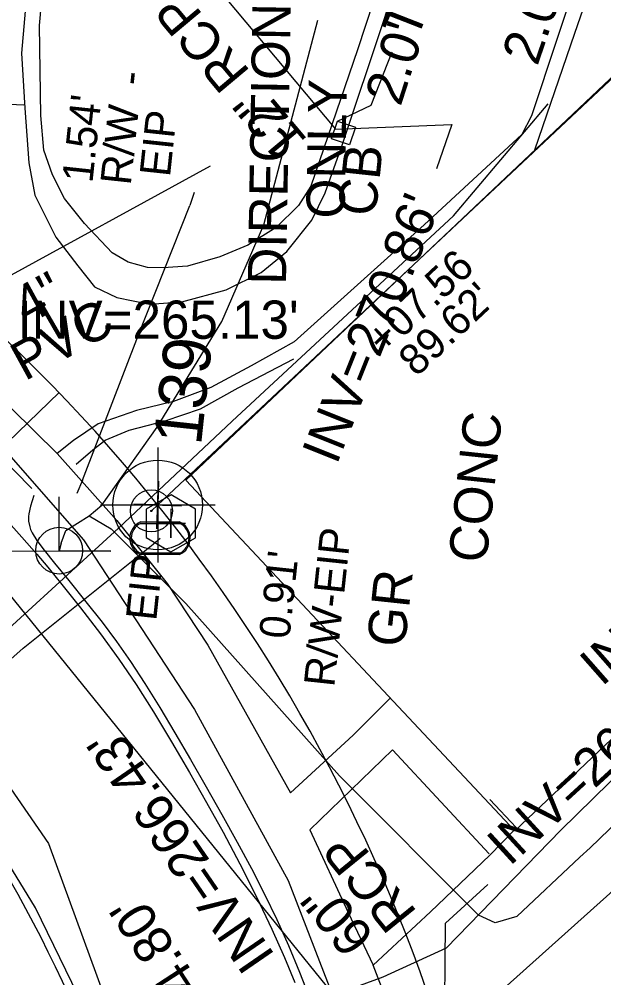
# Model space of a CAD drawing. Extents: x 2100323 to 2109811, y 740376 to 749755.
# Drawn here: x 2105429.4 to 2105490.5, y 741701 to 741801.2 of the extents above; entities that cross this region are included whole.
import ezdxf

# ---------------------------------------------------------------- set-up
doc = ezdxf.new("R2010")
doc.units = 0
for name, color, linetype in [('Cogo Default Point CELL', 7, 'Continuous'), ('COGO Default Point Number', 7, 'Continuous'), ('Exist Building', 7, 'Continuous'), ('Exist Horizontal Alignment', 7, 'Continuous'), ('Exist Other Culture Area Outline', 7, 'Continuous'), ('Exist Property Corner CELL', 7, 'Continuous'), ('Exist Property Iron Pin CELL', 7, 'Continuous'), ('Exist Property Iron Pin Text', 7, 'Continuous'), ('Exist Property Line', 7, 'Continuous'), ('Exist Property Line Text', 7, 'Continuous'), ('Exist Property Tie Line Text', 7, 'Continuous'), ('Exist Right of Way Line', 7, 'Continuous'), ('Exist Right of Way Width CELL', 7, 'Continuous'), ('Exist Roads Change in Surface', 7, 'Continuous'), ('Exist Roads Curbs', 7, 'Continuous'), ('Exist Roads EOP', 7, 'Continuous'), ('Exist Roads EOP Other', 7, 'Continuous'), ('Exist Roads EOP Other Text', 7, 'Continuous'), ('Exist Roads EOT', 7, 'Continuous'), ('Exist Structure Minor Drop Inlet', 7, 'Continuous'), ('Exist Structure Minor Drop Inlet Text', 7, 'Continuous'), ('Exist Structure Minor Drop Inlet Top Elevation', 7, 'Continuous'), ('Exist Structure Minor Pipes RCP 12 Inch', 7, 'Continuous'), ('Exist Structure Minor Pipes RCP 12 Inch Invert', 7, 'Continuous'), ('Exist Structure Minor Pipes RCP 12 Inch Leader', 7, 'Continuous'), ('Exist Structure Minor Pipes RCP 12 Inch Text', 7, 'Continuous'), ('Exist Structure Minor Pipes RCP 18 Inch', 7, 'Continuous'), ('Exist Structure Minor Pipes RCP 18 Inch Invert', 7, 'Continuous'), ('Exist Structure Minor Pipes RCP 18 Inch Leader', 7, 'Continuous'), ('Exist Structure Minor Pipes RCP 60 Inch', 7, 'Continuous'), ('Exist Structure Minor Pipes RCP 60 Inch Invert', 7, 'Continuous'), ('Exist Structure Minor Pipes RCP 60 Inch Text', 7, 'Continuous'), ('Exist Structure Minor Storm Sewer Manhole Text', 7, 'Continuous'), ('Exist Utilities Gas UG Line SUE LOS B', 7, 'Continuous'), ('Exist Utilities Other Unknown UG SUE LOS B', 7, 'Continuous'), ('Exist Utilities Power Joint Use Telephone CELL', 7, 'Continuous'), ('Exist Utilities Power UG Cable SUE LOS B', 7, 'Continuous'), ('Exist Utilities Sanitary Sewer Clean-Out CELL', 7, 'Continuous'), ('Exist Utilities Sanitary Sewer UG Line', 7, 'Continuous'), ('Exist Utilities Sanitary Sewer UG Line Invert Elevation', 7, 'Continuous'), ('Exist Utilities Sanitary Sewer UG Line Text', 7, 'Continuous'), ('Exist Utilities Telephone UG Conduit SUE LOS B', 7, 'Continuous'), ('Exist Utilities Water Meter CELL', 7, 'Continuous'), ('Exist Utilities Water UG Line SUE LOS B', 7, 'Continuous')]:
    doc.layers.add(name, color=color, linetype=linetype)

msp = doc.modelspace()

# ---------------------------------------------------------------- linework, layer by layer
at = {"layer": 'Cogo Default Point CELL'}
for points in [[(2105443.85, 741756.39), (2105443.85, 741750.39)], [(2105437.85, 741750.39), (2105443.85, 741750.39)], [(2105443.85, 741750.39), (2105449.85, 741750.39)], [(2105443.85, 741750.39), (2105443.85, 741744.39)]]:
    msp.add_lwpolyline(points, dxfattribs=at)
msp.add_circle((2105443.85, 741750.39), 4.69, dxfattribs=at)
at = {"layer": 'Exist Building'}
msp.add_lwpolyline([(2105446.81, 741753), (2105530.4, 741832.03), (2105584.58, 741813.74), (2105611.75, 741784.52), (2105557.17, 741733.02), (2105547.69, 741742.84), (2105545.72, 741741.01), (2105540.61, 741746.1), (2105542.79, 741748.53), (2105529.62, 741762.18), (2105481.22, 741716.33)], close=True, dxfattribs=at)
at = {"layer": 'Exist Horizontal Alignment'}
msp.add_arc((2105309.66, 741642.8), 137, 357.8475, 89.2221, dxfattribs=at)
at = {"layer": 'Exist Other Culture Area Outline'}
for points in [[(2105457.76, 741720.29), (2105464.3, 741726.33), (2105468.19, 741730.22)], [(2105459.78, 741716.43), (2105468.4, 741724.79), (2105478.54, 741713.93)], [(2105481.36, 741716.66), (2105478.59, 741719.6)]]:
    msp.add_lwpolyline(points, dxfattribs=at)
at = {"layer": 'Exist Property Corner CELL'}
msp.add_line((2105443.85, 741750.39), (2105443.85, 741750.39), dxfattribs=at)
msp.add_lwpolyline([(2105443.77, 741747.89), (2105443.93, 741752.89), (2105443.85, 741750.39), (2105441.35, 741750.47), (2105446.35, 741750.31)], dxfattribs=at)
at = {"layer": 'Exist Property Iron Pin CELL'}
for radius in [2.2, 0.0707]:
    msp.add_circle((2105443.19, 741749.77), radius, dxfattribs=at)
at = {"layer": 'Exist Property Line'}
for p, q in [((2105443.85, 741750.39), (2105531, 741832.18)), ((2105443.19, 741749.77), (2105443.85, 741750.39))]:
    msp.add_line(p, q, dxfattribs=at)
at = {"layer": 'Exist Right of Way Line'}
msp.add_arc((2105309.66, 741642.8), 172, 357.8475, 89.2221, dxfattribs=at)
at = {"layer": 'Exist Right of Way Width CELL'}
msp.add_line((2105433.53, 741762.13), (2105414.37, 741743.67), dxfattribs=at)
at = {"layer": 'Exist Roads Change in Surface'}
msp.add_lwpolyline([(2105429.85, 741792.18), (2105419.13, 741792.66)], dxfattribs=at)
at = {"layer": 'Exist Roads Curbs'}
for points in [[(2105483.31, 741787.51), (2105487.5, 741799.71), (2105491.67, 741811.79), (2105495.49, 741822.84)], [(2105469.73, 741813.15), (2105464.77, 741797.98), (2105459.88, 741783.73), (2105458.57, 741781.7), (2105456.25, 741779.38), (2105453.29, 741777.56), (2105450.34, 741776.33), (2105446.97, 741775.37), (2105444.44, 741775.18), (2105442.79, 741775.23), (2105440.75, 741775.76), (2105439.08, 741776.75), (2105436.18, 741779.81), (2105434.11, 741782.44), (2105432.83, 741784.9), (2105431.93, 741787.47), (2105431.61, 741791.11), (2105431.49, 741800.53), (2105432.25, 741809.13)], [(2105435.32, 741754.67), (2105437.05, 741756.16), (2105438.35, 741757.16), (2105440.86, 741758.21), (2105444.62, 741759.18), (2105448.32, 741760.44), (2105452.28, 741762.63), (2105458.11, 741765.68)], [(2105430.88, 741751.39), (2105430.55, 741750.25), (2105430.36, 741749.45), (2105430.32, 741749.18), (2105430.32, 741748.94), (2105430.34, 741748.68), (2105430.46, 741748.12), (2105430.56, 741747.82), (2105430.71, 741747.49), (2105431.21, 741746.67), (2105431.97, 741745.65), (2105433.07, 741744.3), (2105434.55, 741742.49), (2105436.34, 741740.28), (2105438.03, 741738.13), (2105439.54, 741736.11), (2105441, 741734.04), (2105442.51, 741731.74), (2105444.07, 741729.23), (2105445.66, 741726.58), (2105447.29, 741723.78), (2105448.93, 741720.92), (2105450.56, 741718.03), (2105452.15, 741715.15), (2105453.65, 741712.37), (2105455.02, 741709.72), (2105456.31, 741707.07), (2105457.53, 741704.32), (2105458.67, 741701.54), (2105459.62, 741699.16)]]:
    msp.add_lwpolyline(points, dxfattribs=at)
at = {"layer": 'Exist Roads EOP'}
msp.add_lwpolyline([(2105427.45, 741749.5), (2105429.63, 741747.04), (2105431.21, 741745.23), (2105432.34, 741743.9), (2105433.81, 741742.09), (2105435.76, 741739.65), (2105437.87, 741736.93), (2105439.8, 741734.26), (2105441.59, 741731.61), (2105443.41, 741728.75), (2105445.29, 741725.64), (2105447.17, 741722.43), (2105448.97, 741719.29), (2105450.7, 741716.17), (2105452.44, 741712.89), (2105454.17, 741709.42), (2105455.78, 741706.05), (2105457.11, 741703.07), (2105458.2, 741700.47)], dxfattribs=at)
at = {"layer": 'Exist Roads EOP Other'}
for points in [[(2105493.86, 741823.4), (2105488.24, 741806.97), (2105482.95, 741791.07), (2105481.94, 741789.11), (2105471.74, 741779.67), (2105458.13, 741767.46), (2105453.64, 741764.95), (2105449.4, 741762.66), (2105445.5, 741761.22), (2105441.62, 741760.28), (2105437.61, 741758.86), (2105435.05, 741757.14), (2105433.32, 741755.76), (2105439.58, 741748.78), (2105444.83, 741742.17), (2105449.11, 741735.72), (2105453.5, 741727.89), (2105457.76, 741720.29)], [(2105430.22, 741804.84), (2105429.61, 741797.61), (2105429.95, 741791.87), (2105430.38, 741786.15), (2105430.99, 741782.77), (2105433.19, 741778.38), (2105435.51, 741775.39), (2105437.24, 741773.21), (2105439.58, 741772.08), (2105442.99, 741771.37), (2105446.39, 741771.61), (2105451.02, 741772.89), (2105454.66, 741774.7), (2105457.37, 741776.89), (2105459.97, 741780.17), (2105461.36, 741783.01), (2105463.17, 741788.12), (2105467.51, 741801.04), (2105473.4, 741819.33)], [(2105433.32, 741755.76), (2105421.36, 741767.51)], [(2105430.68, 741752.11), (2105423.36, 741759.53), (2105417.69, 741765.13)], [(2105459.78, 741716.43), (2105463.78, 741707.78), (2105466.39, 741702.29), (2105472.39, 741707.84), (2105478.59, 741713.77), (2105481.16, 741716.39)], [(2105472.34, 741683.91), (2105470.82, 741689.98), (2105468.5, 741696.83), (2105466.39, 741702.29)]]:
    msp.add_lwpolyline(points, dxfattribs=at)
at = {"layer": 'Exist Roads EOT'}
msp.add_lwpolyline([(2105445.36, 741569.72), (2105445.99, 741583.09), (2105446.38, 741594.53), (2105446.9, 741610.44), (2105447.61, 741628.17), (2105447.69, 741644.74), (2105446.91, 741658.22), (2105445.51, 741668.41), (2105442.54, 741680.64), (2105436.79, 741696.52), (2105431.08, 741708.29), (2105424.68, 741718.66), (2105419.58, 741726.02), (2105413.55, 741733.48), (2105405.55, 741742.28), (2105397.48, 741750.08), (2105389.16, 741756.32), (2105379.02, 741762.06), (2105364.26, 741769.16), (2105352.63, 741773.53), (2105342.59, 741776.26), (2105331.21, 741778.39), (2105318.63, 741779.92)], dxfattribs=at)
at = {"layer": 'Exist Structure Minor Drop Inlet'}
msp.add_lwpolyline([(2105462.66, 741790.52), (2105464.53, 741789.9), (2105463.91, 741788.05), (2105462.05, 741788.67)], close=True, dxfattribs=at)
at = {"layer": 'Exist Structure Minor Drop Inlet Top Elevation'}
msp.add_lwpolyline([(2105462.66, 741790.52), (2105466.19, 741792.18), (2105468.37, 741797.77)], dxfattribs=at)
at = {"layer": 'Exist Structure Minor Pipes RCP 12 Inch'}
msp.add_line((2105462.49, 741789.66), (2105448.91, 741805.87), dxfattribs=at)
at = {"layer": 'Exist Structure Minor Pipes RCP 12 Inch Leader'}
msp.add_lwpolyline([(2105462.49, 741789.66), (2105474.61, 741790.18), (2105473.03, 741785.53)], dxfattribs=at)
at = {"layer": 'Exist Structure Minor Pipes RCP 18 Inch'}
msp.add_line((2105530.07, 741744.62), (2105469.43, 741690.36), dxfattribs=at)
at = {"layer": 'Exist Structure Minor Pipes RCP 18 Inch Leader'}
msp.add_lwpolyline([(2105473.85, 741694.42), (2105473.95, 741706.68), (2105478.38, 741710.73)], dxfattribs=at)
at = {"layer": 'Exist Structure Minor Pipes RCP 60 Inch'}
msp.add_line((2105394.74, 741782.44), (2105469.42, 741690.36), dxfattribs=at)
at = {"layer": 'Exist Utilities Gas UG Line SUE LOS B'}
for p, q in [((2105486.02, 741716.41), (2105494.37, 741724.58)), ((2105474.03, 741704.06), (2105486.02, 741716.41))]:
    msp.add_line(p, q, dxfattribs=at)
for points in [[(2105418.39, 741728.46), (2105439.75, 741747.95), (2105451.63, 741759.15), (2105474.79, 741780.6), (2105484.69, 741792.34)], [(2105474.03, 741704.06), (2105467.42, 741701.02), (2105445.4, 741692.94), (2105421.84, 741685.01)]]:
    msp.add_lwpolyline(points, dxfattribs=at)
at = {"layer": 'Exist Utilities Other Unknown UG SUE LOS B'}
for p, q in [((2105447.66, 741783.04), (2105447.22, 741781.69)), ((2105435.98, 741752.98), (2105435.38, 741751.59))]:
    msp.add_line(p, q, dxfattribs=at)
msp.add_lwpolyline([(2105435.98, 741752.98), (2105441.83, 741768.17), (2105447.22, 741781.69)], dxfattribs=at)
at = {"layer": 'Exist Utilities Power Joint Use Telephone CELL'}
msp.add_line((2105433.55, 741745.6), (2105433.55, 741745.6), dxfattribs=at)
msp.add_lwpolyline([(2105427.61, 741745.6), (2105438.95, 741745.57), (2105433.55, 741745.58), (2105433.55, 741751.23)], dxfattribs=at)
msp.add_circle((2105433.55, 741745.61), 2.45, dxfattribs=at)
at = {"layer": 'Exist Utilities Power UG Cable SUE LOS B'}
for p, q in [((2105436.68, 741749.27), (2105438.99, 741747.88)), ((2105433.75, 741746.38), (2105434.23, 741747.71)), ((2105433.75, 741746.38), (2105433.55, 741745.6)), ((2105488.03, 741713.57), (2105489.11, 741714.54))]:
    msp.add_line(p, q, dxfattribs=at)
for points in [[(2105438.02, 741750.36), (2105443.78, 741758.51), (2105450.56, 741769.56), (2105454.94, 741779.66), (2105460.6, 741801.06)], [(2105489.11, 741714.54), (2105502.18, 741727.15), (2105519.5, 741743.04), (2105526.77, 741750.78), (2105528.09, 741752.97)], [(2105434.23, 741747.71), (2105436.68, 741749.27), (2105438.02, 741750.36)], [(2105488.03, 741713.57), (2105481.43, 741707.37), (2105479.15, 741706.69), (2105477.4, 741707.51), (2105462.87, 741722.09), (2105446.8, 741740.1), (2105438.99, 741747.88)]]:
    msp.add_lwpolyline(points, dxfattribs=at)
at = {"layer": 'Exist Utilities Sanitary Sewer Clean-Out CELL'}
msp.add_line((2105445.24, 741748.46), (2105445.24, 741748.46), dxfattribs=at)
msp.add_lwpolyline([(2105442.66, 741749.96), (2105442.66, 741746.98), (2105445.23, 741745.48), (2105447.82, 741746.97), (2105447.82, 741749.95), (2105445.25, 741751.44)], close=True, dxfattribs=at)
msp.add_lwpolyline([(2105445.24, 741749.97), (2105445.24, 741746.95), (2105445.24, 741748.46), (2105446.75, 741748.46), (2105443.73, 741748.46)], dxfattribs=at)
at = {"layer": 'Exist Utilities Sanitary Sewer UG Line'}
msp.add_line((2105392.84, 741754.89), (2105449.36, 741785.86), dxfattribs=at)
at = {"layer": 'Exist Utilities Telephone UG Conduit SUE LOS B'}
msp.add_lwpolyline([(2105320.33, 741809.18), (2105346.13, 741805.28), (2105359.89, 741799.37), (2105370.53, 741793.28), (2105387.25, 741785.58), (2105401.65, 741777.38), (2105413.09, 741769.49), (2105427.5, 741756.53), (2105436.1, 741746.76), (2105447.69, 741729.02), (2105457.5, 741711.12), (2105464.91, 741692.05), (2105468.83, 741676.78), (2105472.72, 741656.54), (2105473.58, 741636.74), (2105472.93, 741614.9), (2105472.26, 741597.97)], dxfattribs=at)
at = {"layer": 'Exist Utilities Water Meter CELL'}
msp.add_line((2105444.1, 741746.91), (2105444.1, 741746.91), dxfattribs=at)
for points in [[(2105442.06, 741748.61), (2105446.14, 741748.61)], [(2105442.06, 741748.47), (2105446.14, 741748.47)], [(2105446.14, 741745.34), (2105442.04, 741745.34)], [(2105446.14, 741745.21), (2105442.04, 741745.21)]]:
    msp.add_lwpolyline(points, dxfattribs=at)
for centre, radius, start, end in [((2105442.79, 741746.9), 1.86, 113.178, 245.9794), ((2105442.81, 741746.9), 1.73, 115.3009, 243.7824), ((2105445.39, 741746.91), 1.86, 293.6483, 66.3084), ((2105445.41, 741746.91), 1.73, 295.1272, 64.8728)]:
    msp.add_arc(centre, radius, start, end, dxfattribs=at)
at = {"layer": 'Exist Utilities Water UG Line SUE LOS B'}
for points in [[(2105127.23, 741791.3), (2105128.93, 741791.11), (2105153.83, 741789.97), (2105215.53, 741789.19), (2105256.15, 741787.81), (2105280.06, 741786.78), (2105310.69, 741785.27), (2105338.55, 741780.49), (2105349.67, 741777.73), (2105371.45, 741771.46), (2105396.78, 741757.25), (2105403.62, 741750.56), (2105422.65, 741729.11), (2105432.43, 741714.99), (2105444.02, 741683.32), (2105449.89, 741648.79), (2105450.55, 741561.77), (2105450.67, 741531.01)], [(2105429.79, 741735.42), (2105443.36, 741746.29), (2105444.1, 741746.91)], [(2105429.79, 741735.42), (2105422.65, 741729.11), (2105423.4, 741728.19)]]:
    msp.add_lwpolyline(points, dxfattribs=at)

# ---------------------------------------------------------------- texts
at = {"layer": 'COGO Default Point Number'}
msp.add_text('139', height=5, rotation=83.8864, dxfattribs=at).set_placement((2105448.38, 741756.53))
at = {"layer": 'Exist Property Iron Pin Text'}
msp.add_text('EIP', height=3.2, rotation=83.8864, dxfattribs=at).set_placement((2105443.69, 741738.21))
at = {"layer": 'Exist Property Line Text'}
for s, p in [('-', (2105442.38, 741794.16)), ("1.54'", (2105437.02, 741783.99)), ('R/W', (2105441.02, 741783.74)), ('EIP', (2105445.13, 741784.61)), ('R/W-EIP', (2105462.31, 741731.29)), ("0.91'", (2105457.62, 741736.3))]:
    msp.add_text(s, height=3.2, rotation=83.8864, dxfattribs=at).set_placement(p)
at = {"layer": 'Exist Property Tie Line Text'}
for s, p in [('+07.56', (2105467.52, 741765.99)), ("89.62'", (2105470.92, 741763.7))]:
    msp.add_text(s, height=3.2, rotation=43.1837, dxfattribs=at).set_placement(p)
at = {"layer": 'Exist Roads EOP Other Text'}
for s, rotation, p in [("2.0' C&G", 71.1136, (2105483.56, 741796.19)), ("2.0' C&G", 72.1503, (2105469.25, 741791.96)), ('CONC', 83.8864, (2105478.23, 741744.23)), ('GR', 83.8864, (2105469.7, 741735.41))]:
    msp.add_text(s, height=4, rotation=rotation, dxfattribs=at).set_placement(p)
at = {"layer": 'Exist Structure Minor Drop Inlet Text'}
msp.add_text('CB', height=4, rotation=83.8864, dxfattribs=at).set_placement((2105466.64, 741780.46))
at = {"layer": 'Exist Structure Minor Drop Inlet Top Elevation'}
msp.add_text("TOP=275.14'", height=4, rotation=68.6864, dxfattribs=at).set_placement((2105470.96, 741798.9))
at = {"layer": 'Exist Structure Minor Pipes RCP 12 Inch Invert'}
msp.add_text("INV=270.86'", height=4, rotation=68.1984, dxfattribs=at).set_placement((2105462.57, 741754.49))
at = {"layer": 'Exist Structure Minor Pipes RCP 12 Inch Text'}
msp.add_text('12" RCP', height=4, rotation=129.9516, dxfattribs=at).set_placement((2105459.62, 741788.52))
at = {"layer": 'Exist Structure Minor Pipes RCP 18 Inch Invert'}
for s, rotation, p in [("INV=270.88'", 41.3778, (2105490.3, 741731.33)), ("INV=269.35'", 42.4799, (2105480.66, 741712.54))]:
    msp.add_text(s, height=4, rotation=rotation, dxfattribs=at).set_placement(p)
at = {"layer": 'Exist Structure Minor Pipes RCP 60 Inch Invert'}
msp.add_text("INV=265.13'", height=4, dxfattribs=at).set_placement((2105429.18, 741767.76))
msp.add_text("INV=266.43'", height=4, rotation=124.4954, dxfattribs=at).set_placement((2105456.2, 741703.27))
at = {"layer": 'Exist Structure Minor Pipes RCP 60 Inch Text'}
for s, p in [('RCP', (2105471.08, 741707.81)), ('60"', (2105466.66, 741705.32))]:
    msp.add_text(s, height=4, rotation=129.0454, dxfattribs=at).set_placement(p)
at = {"layer": 'Exist Structure Minor Storm Sewer Manhole Text'}
msp.add_text("TOP=274.80'", height=4, rotation=122.9964, dxfattribs=at).set_placement((2105459.14, 741683.67))
at = {"layer": 'Exist Utilities Sanitary Sewer UG Line Invert Elevation'}
for s, p in [('DIRECTION', (2105457.27, 741773.39)), ('ONLY', (2105463.39, 741780.31))]:
    msp.add_text(s, height=4, rotation=89.0222, dxfattribs=at).set_placement(p)
at = {"layer": 'Exist Utilities Sanitary Sewer UG Line Text'}
for s, p in [('4"', (2105430.14, 741769.12)), ('PVC', (2105429.95, 741763.3))]:
    msp.add_text(s, height=4, rotation=28.7203, dxfattribs=at).set_placement(p)

doc.saveas('drawing.dxf')
